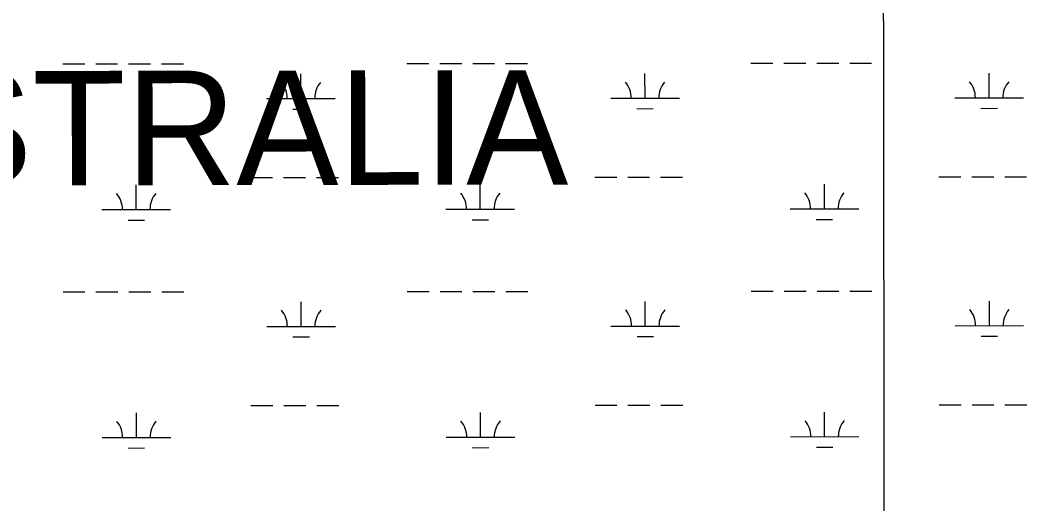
# Model space of a CAD drawing. Extents: x 3297753 to 3335611, y 652252 to 677623.
# Drawn here: x 3326896 to 3328364, y 665261 to 665967 of the extents above; entities that cross this region are included whole.
import ezdxf

# ---------------------------------------------------------------- set-up
doc = ezdxf.new("R2010")
doc.units = 0
for name, color, linetype in [('V-GRID-MAJR', 7, 'Continuous'), ('V-TOPO-GNAM-IDEN', 7, 'Continuous'), ('V-WETL-SWMP', 7, 'Continuous')]:
    doc.layers.add(name, color=color, linetype=linetype)

msp = doc.modelspace()

# ---------------------------------------------------------------- linework, layer by layer
at = {"layer": 'V-GRID-MAJR'}
msp.add_spline([(3328166.3, 657657.4), (3328162.4, 660686.2), (3328154.4, 666747.6), (3328146.5, 672809), (3328142.5, 675841.7)], degree=3, dxfattribs=at)
at = {"layer": 'V-WETL-SWMP'}
for p, q in [((3326958.1, 665903), (3326990.1, 665903)), ((3327006.1, 665903), (3327038.1, 665903)), ((3327054.1, 665903), (3327086.1, 665903.1)), ((3327102.1, 665903.1), (3327134.1, 665903.1)), ((3327460, 665903.5), (3327492, 665903.5)), ((3327508, 665903.5), (3327540, 665903.5)), ((3327556, 665903.6), (3327588, 665903.6)), ((3327604, 665903.6), (3327636, 665903.6)), ((3327961.9, 665904), (3327993.9, 665904)), ((3328009.9, 665904), (3328041.9, 665904.1)), ((3328057.9, 665904.1), (3328089.9, 665904.1)), ((3328105.9, 665904.1), (3328137.9, 665904.2)), ((3327305.4, 665852.6), (3327305.4, 665888.6)), ((3327807.4, 665853.1), (3327807.3, 665889.1)), ((3328309.3, 665853.6), (3328309.2, 665889.6)), ((3327255.4, 665852.5), (3327355.4, 665852.6)), ((3327757.4, 665853), (3327857.4, 665853.1)), ((3328259.3, 665853.5), (3328359.3, 665853.6)), ((3327293.5, 665837.1), (3327317.5, 665837.1)), ((3327795.4, 665837.6), (3327819.4, 665837.7)), ((3328297.3, 665838.1), (3328321.3, 665838.2)), ((3327065.1, 665690.5), (3327065.1, 665726.5)), ((3327232.2, 665737.1), (3327264.2, 665737.1)), ((3327280.2, 665737.1), (3327312.2, 665737.1)), ((3327328.2, 665737.2), (3327360.2, 665737.2)), ((3327567, 665691), (3327567, 665727)), ((3327734.1, 665737.6), (3327766.1, 665737.6)), ((3327782.1, 665737.6), (3327814.1, 665737.6)), ((3327830.1, 665737.7), (3327862.1, 665737.7)), ((3328069, 665691.5), (3328068.9, 665727.5)), ((3328236, 665738.1), (3328268, 665738.1)), ((3328284, 665738.1), (3328316, 665738.2)), ((3328332, 665738.2), (3328364, 665738.2)), ((3327015.1, 665690.4), (3327115.1, 665690.5)), ((3327517, 665690.9), (3327617, 665691)), ((3328019, 665691.4), (3328119, 665691.5)), ((3327053.2, 665675), (3327077.2, 665675)), ((3327555.1, 665675.5), (3327579.1, 665675.5)), ((3328057, 665676), (3328081, 665676.1)), ((3326958.4, 665570.3), (3326990.4, 665570.3)), ((3327006.4, 665570.3), (3327038.4, 665570.4)), ((3327054.4, 665570.4), (3327086.4, 665570.4)), ((3327102.4, 665570.4), (3327134.4, 665570.5)), ((3327460.3, 665570.8), (3327492.3, 665570.8)), ((3327508.3, 665570.8), (3327540.3, 665570.9)), ((3327556.3, 665570.9), (3327588.3, 665570.9)), ((3327604.3, 665570.9), (3327636.3, 665571)), ((3327962.2, 665571.3), (3327994.2, 665571.3)), ((3328010.2, 665571.3), (3328042.2, 665571.4)), ((3328058.2, 665571.4), (3328090.2, 665571.4)), ((3328106.2, 665571.4), (3328138.2, 665571.5)), ((3327305.8, 665519.9), (3327305.7, 665555.9)), ((3327807.7, 665520.4), (3327807.7, 665556.4)), ((3328309.6, 665520.9), (3328309.6, 665556.9)), ((3327255.8, 665519.8), (3327355.8, 665519.9)), ((3327757.7, 665520.3), (3327857.7, 665520.4)), ((3328259.6, 665520.9), (3328359.6, 665521)), ((3327795.7, 665505), (3327819.7, 665505)), ((3328297.6, 665505.5), (3328321.6, 665505.5)), ((3327293.8, 665504.4), (3327317.8, 665504.5)), ((3327232.5, 665404.4), (3327264.5, 665404.4)), ((3327280.5, 665404.4), (3327312.5, 665404.5)), ((3327328.5, 665404.5), (3327360.5, 665404.5)), ((3327734.4, 665404.9), (3327766.4, 665404.9)), ((3327782.4, 665404.9), (3327814.4, 665405)), ((3327830.4, 665405), (3327862.4, 665405)), ((3328236.3, 665405.4), (3328268.3, 665405.4)), ((3328284.3, 665405.5), (3328316.3, 665405.5)), ((3328332.3, 665405.5), (3328364.3, 665405.5)), ((3327065.5, 665357.8), (3327065.4, 665393.8)), ((3327567.4, 665358.3), (3327567.3, 665394.3)), ((3328069.3, 665358.8), (3328069.3, 665394.8)), ((3327015.5, 665357.7), (3327115.5, 665357.8)), ((3327517.4, 665358.2), (3327617.4, 665358.3)), ((3328019.3, 665358.8), (3328119.3, 665358.9)), ((3328057.3, 665343.4), (3328081.3, 665343.4)), ((3327053.5, 665342.3), (3327077.5, 665342.4)), ((3327555.4, 665342.8), (3327579.4, 665342.9))]:
    msp.add_line(p, q, dxfattribs=at)
for centre, start, end in [((3327250.2, 665853), 359.2865, 40.8301), ((3327360.7, 665853.1), 139.2865, 180.8301), ((3327752.1, 665853.5), 359.2865, 40.8301), ((3327862.6, 665853.6), 139.2865, 180.8301), ((3328254, 665854), 359.2865, 40.8301), ((3328364.5, 665854.1), 139.2865, 180.8301), ((3327009.9, 665690.9), 359.2865, 40.8301), ((3327120.4, 665691), 139.2865, 180.8301), ((3327511.8, 665691.4), 359.2865, 40.8301), ((3327622.3, 665691.5), 139.2865, 180.8301), ((3328013.7, 665691.9), 359.2865, 40.8301), ((3328124.2, 665692), 139.2865, 180.8301), ((3327250.5, 665520.3), 359.2865, 40.8301), ((3327361, 665520.4), 139.2865, 180.8301), ((3327752.5, 665520.8), 359.2865, 40.8301), ((3327862.9, 665520.9), 139.2865, 180.8301), ((3328254.4, 665521.3), 359.2865, 40.8301), ((3328364.8, 665521.4), 139.2865, 180.8301), ((3327010.2, 665358.2), 359.2865, 40.8301), ((3327120.7, 665358.3), 139.2865, 180.8301), ((3327512.1, 665358.7), 359.2865, 40.8301), ((3327622.6, 665358.8), 139.2865, 180.8301), ((3328014.1, 665359.2), 359.2865, 40.8301), ((3328124.5, 665359.3), 139.2865, 180.8301)]:
    msp.add_arc(centre, 35.2, start, end, dxfattribs=at)

# ---------------------------------------------------------------- texts
at = {"layer": 'V-TOPO-GNAM-IDEN'}
msp.add_text('AUSTRALIA', height=167, rotation=0.0818, dxfattribs=at).set_placement((3326454.4, 665725.1))

doc.saveas('drawing.dxf')
